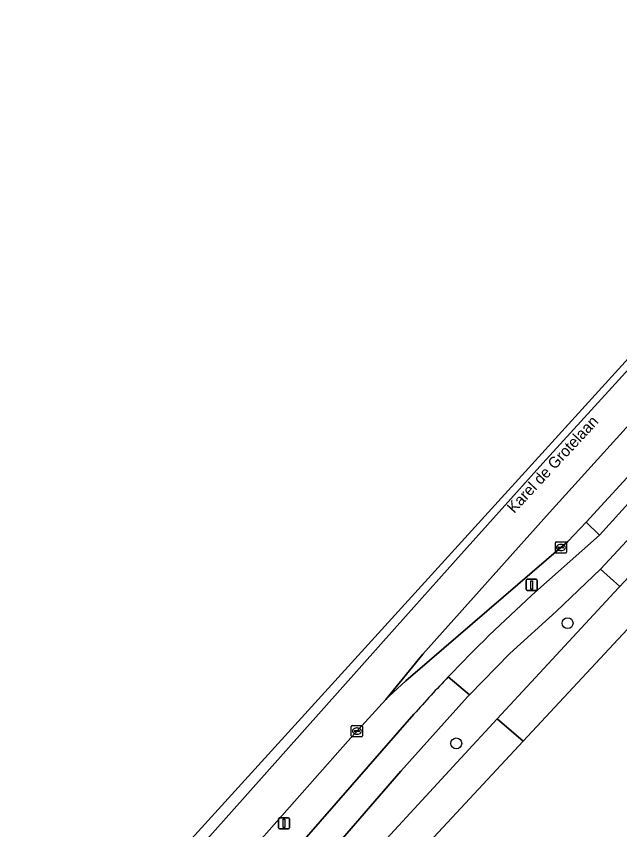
# Model space of a CAD drawing. Extents: x 159217 to 160349, y 381246 to 382172.
# Drawn here: x 159561.5 to 159615.6, y 381595.7 to 381668.7 of the extents above; entities that cross this region are included whole.
import ezdxf

# ---------------------------------------------------------------- set-up
doc = ezdxf.new("R2010")
doc.units = 0
for name, color, linetype in [('IMGEO_Berm_groen', 7, 'Continuous'), ('IMGEO_Boom', 7, 'Continuous'), ('IMGEO_Fietspad_gesloten', 7, 'Continuous'), ('IMGEO_Groenvoorziening', 7, 'Continuous'), ('IMGEO_Haag', 7, 'Continuous'), ('IMGEO_Kolk', 7, 'Continuous'), ('IMGEO_Lichtmast', 7, 'Continuous'), ('IMGEO_Openbare_ruimte_label', 7, 'Continuous'), ('IMGEO_OVBaan_gesloten', 7, 'Continuous'), ('IMGEO_Rijbaan_regionaal_gesloten', 7, 'Continuous'), ('IMGEO_Voetpad_open', 7, 'Continuous')]:
    doc.layers.add(name, color=color, linetype=linetype)

msp = doc.modelspace()

# ---------------------------------------------------------------- linework, layer by layer
at = {"layer": 'IMGEO_Berm_groen'}
for points in [[(159607.679, 381616.725), (159613.744, 381622.115), (159612.549, 381623.266), (159610.908, 381621.552), (159610.29, 381621.006), (159598.499, 381610.865), (159596.374, 381609.038), (159594.883, 381607.659), (159594.598, 381607.362), (159591.194, 381603.627), (159576.4, 381586.908), (159565.086, 381574.257)], [(159567.596, 381571.823), (159572.118, 381577.431), (159597.116, 381606.063)]]:
    msp.add_lwpolyline(points, dxfattribs=at)
for centre, radius, start, end in [((159701.931, 381512.769), 140.322, 132.19716, 136.47098), ((159704.259, 381510.679), 143.449, 136.50606, 138.32293)]:
    msp.add_arc(centre, radius, start, end, dxfattribs=at)
at = {"layer": 'IMGEO_Boom'}
for centre in [(159610.887, 381614.222), (159600.906, 381603.435)]:
    msp.add_circle(centre, 0.489, dxfattribs=at)
at = {"layer": 'IMGEO_Fietspad_gesloten'}
for points in [[(159712.278, 381726.997), (159749.294, 381767.255), (159766.48, 381785.868), (159764.638, 381787.591), (159710.236, 381728.578), (159662.078, 381676.527), (159643.967, 381657.085), (159639.364, 381651.824), (159634.406, 381645.8), (159629.68, 381639.699), (159613.744, 381622.115), (159607.679, 381616.725)], [(159600.194, 381609.412), (159602.096, 381607.781), (159605.72, 381611.514), (159609.864, 381615.275), (159613.837, 381619.072), (159627.95, 381634.279), (159632.567, 381639.362), (159637.494, 381645.52), (159642.695, 381651.795), (159649.844, 381659.632), (159712.278, 381726.997)], [(159595.938, 381600.933), (159601.919, 381607.599), (159602.096, 381607.781), (159600.194, 381609.412)], [(159597.116, 381606.063), (159572.118, 381577.431), (159567.596, 381571.823), (159565.378, 381569.131)], [(159566.542, 381565.586), (159569.103, 381569.548), (159570.375, 381571.412), (159595.938, 381600.933)]]:
    msp.add_lwpolyline(points, dxfattribs=at)
for centre, radius, start, end in [((159701.931, 381512.769), 140.322, 132.19716, 136.47098), ((159704.259, 381510.679), 143.449, 136.50606, 138.32293)]:
    msp.add_arc(centre, radius, start, end, dxfattribs=at)
at = {"layer": 'IMGEO_Groenvoorziening'}
msp.add_lwpolyline([(159601.317, 381602.117), (159604.58, 381605.65), (159608.003, 381609.357), (159615.445, 381617.382), (159615.553, 381617.498), (159613.837, 381619.072), (159609.864, 381615.275), (159605.72, 381611.514), (159602.096, 381607.781), (159601.919, 381607.599), (159595.938, 381600.933), (159570.375, 381571.412), (159569.103, 381569.548), (159570.116, 381568.628), (159576.151, 381575.152), (159585.596, 381585.056)], close=True, dxfattribs=at)
msp.add_lwpolyline([(159569.753, 381555.039), (159571.415, 381553.33), (159573.741, 381555.137), (159576.056, 381556.935), (159577.049, 381557.715), (159575.636, 381559.503), (159621.716, 381595.714), (159620.974, 381596.463), (159619.886, 381597.826), (159619.316, 381598.78), (159618.848, 381599.789), (159618.489, 381600.841), (159618.241, 381601.924), (159618.108, 381603.028), (159616.639, 381614.101), (159606.917, 381603.647), (159577.717, 381572.249), (159576.221, 381570.71), (159568.625, 381562.589)], dxfattribs=at)
at = {"layer": 'IMGEO_Haag'}
msp.add_lwpolyline([(159615.553, 381617.498), (159613.837, 381619.072), (159609.864, 381615.275), (159605.72, 381611.514), (159602.096, 381607.781), (159601.919, 381607.599), (159595.938, 381600.933), (159570.375, 381571.412), (159569.103, 381569.548), (159570.116, 381568.628), (159576.151, 381575.152), (159585.596, 381585.056), (159601.317, 381602.117), (159604.58, 381605.65), (159608.003, 381609.357), (159615.445, 381617.382)], close=True, dxfattribs=at)
at = {"layer": 'IMGEO_Kolk'}
for p, q in [((159609.789, 381620.58), (159609.789, 381621.432)), ((159609.864, 381621.506), (159610.716, 381621.506)), ((159610.79, 381621.432), (159610.79, 381620.58)), ((159610.048, 381621), (159610.048, 381621.012)), ((159610.486, 381620.963), (159610.088, 381620.963)), ((159610.091, 381621.049), (159610.489, 381621.049)), ((159610.3, 381620.726), (159610.275, 381620.726)), ((159610.277, 381621.286), (159610.302, 381621.286)), ((159610.532, 381621.012), (159610.532, 381621)), ((159610.716, 381620.506), (159609.864, 381620.506)), ((159591.5, 381604.113), (159591.5, 381604.965)), ((159591.575, 381605.039), (159592.427, 381605.039)), ((159591.988, 381604.819), (159592.013, 381604.819)), ((159592.501, 381604.965), (159592.501, 381604.113)), ((159592.427, 381604.039), (159591.575, 381604.039)), ((159591.759, 381604.533), (159591.759, 381604.545)), ((159592.197, 381604.496), (159591.799, 381604.496)), ((159591.802, 381604.582), (159592.2, 381604.582)), ((159592.011, 381604.259), (159591.986, 381604.259)), ((159592.243, 381604.545), (159592.243, 381604.533))]:
    msp.add_line(p, q, dxfattribs=at)
for points in [[(159609.789, 381620.58), (159609.789, 381621.432)], [(159609.864, 381621.506), (159610.716, 381621.506)], [(159610.79, 381621.432), (159610.79, 381620.58)], [(159610.716, 381620.506), (159609.864, 381620.506)], [(159591.5, 381604.113), (159591.5, 381604.965)], [(159591.575, 381605.039), (159592.427, 381605.039)], [(159592.501, 381604.965), (159592.501, 381604.113)], [(159592.427, 381604.039), (159591.575, 381604.039)]]:
    msp.add_lwpolyline(points, dxfattribs=at)
for centre, radius, start, end in [((159609.866, 381621.43), 0.0765, 91.55205, 178.44795), ((159609.866, 381621.43), 0.0765, 91.55205, 178.44795), ((159610.714, 381621.43), 0.0765, 1.55205, 88.44795), ((159610.714, 381621.43), 0.0765, 1.55205, 88.44795), ((159610.088, 381621.009), 0.0403, 85.87752, 175.75265), ((159610.085, 381620.999), 0.0366, 178.93798, 274.71019), ((159610.489, 381621.006), 0.043, 264.86636, 352.45326), ((159610.493, 381621.011), 0.0386, 1.73085, 96.63898), ((159609.866, 381620.582), 0.0765, 181.55205, 268.44795), ((159609.866, 381620.582), 0.0765, 181.55205, 268.44795), ((159610.714, 381620.582), 0.0765, 271.55205, 358.44795), ((159610.714, 381620.582), 0.0765, 271.55205, 358.44795), ((159591.577, 381604.963), 0.0765, 91.55205, 178.44795), ((159591.577, 381604.963), 0.0765, 91.55205, 178.44795), ((159592.425, 381604.963), 0.0765, 1.55205, 88.44795), ((159592.425, 381604.963), 0.0765, 1.55205, 88.44795), ((159591.577, 381604.115), 0.0765, 181.55205, 268.44795), ((159591.577, 381604.115), 0.0765, 181.55205, 268.44795), ((159591.799, 381604.542), 0.0403, 85.87752, 175.75265), ((159591.796, 381604.532), 0.0366, 178.93798, 274.71019), ((159592.2, 381604.539), 0.043, 264.86636, 352.45326), ((159592.204, 381604.544), 0.0386, 1.73085, 96.63898), ((159592.425, 381604.115), 0.0765, 271.55205, 358.44795), ((159592.425, 381604.115), 0.0765, 271.55205, 358.44795)]:
    msp.add_arc(centre, radius, start, end, dxfattribs=at)
for centre, major_axis, ratio, start_param, end_param in [((159610.276, 381621.006), (-0.387, 0.002), 0.722429, 4.712389, 7.853982), ((159610.301, 381621.006), (-0.39, 0.002), 0.717154, 1.570796, 4.712389), ((159591.987, 381604.539), (-0.387, 0.002), 0.722429, 4.712389, 7.853982), ((159592.012, 381604.539), (-0.39, 0.002), 0.717154, 1.570796, 4.712389)]:
    msp.add_ellipse(centre, major_axis=major_axis, ratio=ratio, start_param=start_param, end_param=end_param, dxfattribs=at)
at = {"layer": 'IMGEO_Lichtmast'}
for p, q in [((159607.163, 381617.254), (159607.163, 381618.054)), ((159607.163, 381618.054), (159607.163, 381617.254)), ((159607.263, 381618.154), (159608.053, 381618.154)), ((159608.053, 381618.154), (159607.263, 381618.154)), ((159608.153, 381618.054), (159608.153, 381617.254)), ((159608.153, 381617.254), (159608.153, 381618.054)), ((159608.053, 381617.154), (159607.263, 381617.154)), ((159607.263, 381617.154), (159608.053, 381617.154)), ((159584.966, 381595.867), (159584.966, 381596.667)), ((159584.966, 381596.667), (159584.966, 381595.867)), ((159585.066, 381596.767), (159585.856, 381596.767)), ((159585.856, 381596.767), (159585.066, 381596.767)), ((159585.956, 381596.667), (159585.956, 381595.867)), ((159585.956, 381595.867), (159585.956, 381596.667)), ((159585.856, 381595.767), (159585.066, 381595.767)), ((159585.066, 381595.767), (159585.856, 381595.767))]:
    msp.add_line(p, q, dxfattribs=at)
for points in [[(159607.583, 381618.029), (159607.733, 381618.029), (159607.733, 381617.279), (159607.583, 381617.279), (159607.583, 381618.029)], [(159585.386, 381596.642), (159585.536, 381596.642), (159585.536, 381595.892), (159585.386, 381595.892), (159585.386, 381596.642)]]:
    msp.add_lwpolyline(points, dxfattribs=at)
for centre, start, end in [((159607.263, 381618.054), 90, 180), ((159607.263, 381618.054), 90, 180), ((159608.053, 381618.054), 0, 90), ((159608.053, 381618.054), 360, 90), ((159607.263, 381617.254), 180, 270), ((159607.263, 381617.254), 180, 270), ((159608.053, 381617.254), 270, 0), ((159608.053, 381617.254), 270, 0), ((159585.066, 381596.667), 90, 180), ((159585.066, 381596.667), 90, 180), ((159585.856, 381596.667), 0, 90), ((159585.856, 381596.667), 360, 90), ((159585.066, 381595.867), 180, 270), ((159585.066, 381595.867), 180, 270), ((159585.856, 381595.867), 270, 0), ((159585.856, 381595.867), 270, 0)]:
    msp.add_arc(centre, 0.1, start, end, dxfattribs=at)
at = {"layer": 'IMGEO_OVBaan_gesloten'}
msp.add_lwpolyline([(159628.555, 381640.744), (159629.478, 381641.885), (159636.301, 381652.991), (159637.399, 381654.559), (159621.007, 381637.121), (159609.251, 381624.142), (159597.899, 381611.433), (159594.598, 381607.362), (159594.883, 381607.659), (159596.374, 381609.038), (159598.499, 381610.865), (159610.29, 381621.006), (159610.908, 381621.552), (159612.549, 381623.266)], close=True, dxfattribs=at)
at = {"layer": 'IMGEO_Rijbaan_regionaal_gesloten'}
for points in [[(159662.487, 381686.935), (159632.439, 381654.477), (159619.179, 381640.116), (159608.673, 381628.559), (159600.842, 381619.836), (159595.596, 381613.987), (159572.242, 381587.735), (159564.486, 381578.965), (159562.441, 381576.704), (159565.086, 381574.257), (159576.4, 381586.908), (159591.194, 381603.627), (159594.598, 381607.362), (159597.899, 381611.433), (159609.251, 381624.142), (159621.007, 381637.121), (159637.399, 381654.559), (159640.048, 381657.48), (159757.702, 381784.817)], [(159709.596, 381740.644), (159571.505, 381588.644), (159561.472, 381577.6)], [(159561.472, 381577.6), (159562.441, 381576.704), (159564.486, 381578.965), (159572.242, 381587.735), (159595.596, 381613.987), (159600.842, 381619.836), (159608.673, 381628.559), (159619.179, 381640.116), (159632.439, 381654.477), (159662.487, 381686.935)]]:
    msp.add_lwpolyline(points, dxfattribs=at)
at = {"layer": 'IMGEO_Voetpad_open'}
for points in [[(159715.613, 381721.211), (159720.635, 381726.662), (159721.887, 381728.002), (159724.688, 381731.045), (159742.186, 381750), (159766.379, 381776.207), (159771.217, 381781.437), (159768.968, 381783.54), (159738.017, 381750), (159653.897, 381658.843), (159629.643, 381632.69), (159615.553, 381617.498), (159615.445, 381617.382), (159608.003, 381609.357), (159604.58, 381605.65), (159606.917, 381603.647), (159616.639, 381614.101), (159619.494, 381617.187), (159621.019, 381618.793), (159665.232, 381666.59), (159670.058, 381671.807), (159670.392, 381672.168), (159671.682, 381673.529), (159674.596, 381676.692)], [(159629.68, 381639.699), (159629.543, 381639.855), (159628.555, 381640.744), (159612.549, 381623.266), (159613.744, 381622.115)], [(159629.643, 381632.69), (159627.95, 381634.279), (159613.837, 381619.072), (159615.553, 381617.498)]]:
    msp.add_lwpolyline(points, close=True, dxfattribs=at)
msp.add_lwpolyline([(159576.221, 381570.71), (159577.717, 381572.249), (159606.917, 381603.647), (159604.58, 381605.65), (159601.317, 381602.117), (159585.596, 381585.056), (159576.151, 381575.152), (159570.116, 381568.628), (159569.103, 381569.548), (159566.542, 381565.586)], dxfattribs=at)

# ---------------------------------------------------------------- texts
at = {"layer": 'IMGEO_Openbare_ruimte_label'}
msp.add_text('Karel de Grotelaan', height=1, rotation=47.18704, dxfattribs=at).set_placement((159606.092, 381624.012))

doc.saveas('drawing.dxf')
